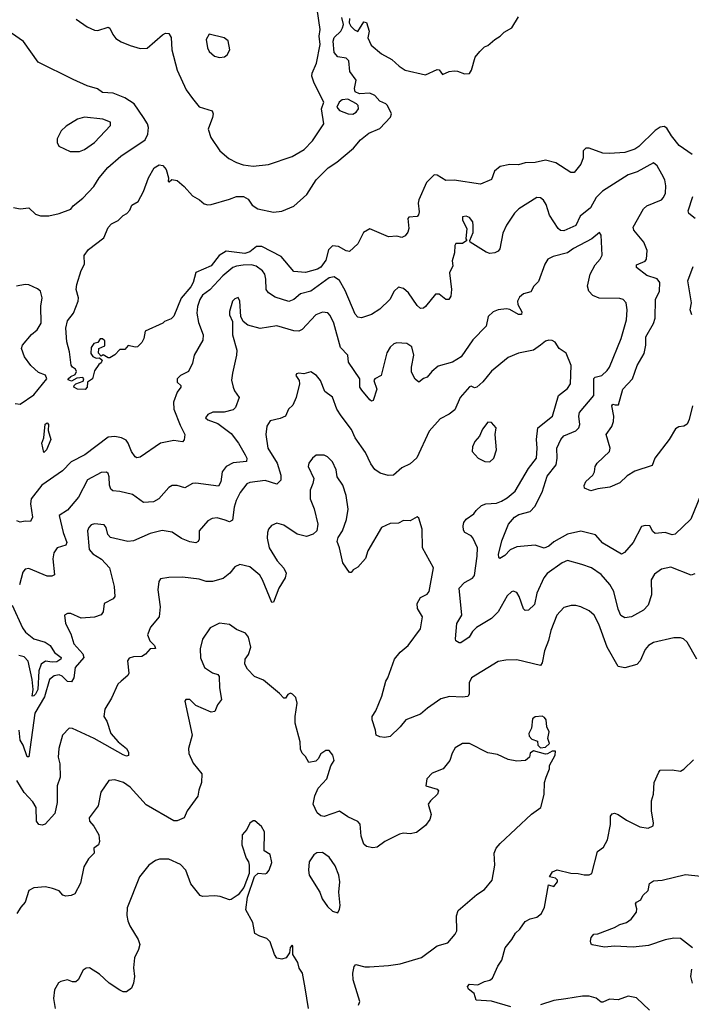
# Model space of a CAD drawing. Extents: x 2133489 to 2292442, y 756223 to 916462.
# Tile 417 of 463: x 2249992 to 2253969, y 896290 to 902123. Entities that reach past the tile are written whole.
import ezdxf

# ---------------------------------------------------------------- set-up
doc = ezdxf.new("R2010")
doc.units = 0

msp = doc.modelspace()

# ---------------------------------------------------------------- linework, layer by layer
at = {"layer": '0CON20XD'}
for points in [[(2253658.3, 901371.7), (2253635, 901356.2), (2253575, 901336.2), (2253485, 901329.2), (2253445, 901332.5), (2253365, 901361.9), (2253345, 901362), (2253328, 901345), (2253328, 901305), (2253313.9, 901266.1), (2253275, 901217.5), (2253255, 901217.5), (2253167.5, 901275), (2253105, 901291.4), (2253045, 901277.1), (2252985, 901274.4), (2252945, 901262), (2252894.2, 901264.2), (2252836.8, 901253.2), (2252804.3, 901225), (2252785, 901176.7), (2252720.6, 901149.4), (2252565, 901171.5), (2252515, 901171.1), (2252465, 901202), (2252446.1, 901203.9), (2252401.3, 901158.7), (2252355.3, 901055), (2252350.6, 901035), (2252358, 900985), (2252353.8, 900966.2), (2252345, 900957.1), (2252297, 900953), (2252290.8, 900945), (2252292.5, 900925), (2252295.8, 900885), (2252291.2, 900865), (2252275, 900843.3), (2252255, 900833.3), (2252225, 900840), (2252175, 900836.2), (2252065, 900883.3), (2252027.3, 900862.7), (2251994, 900795), (2251945, 900749.2), (2251925, 900753.1), (2251879.7, 900779.7), (2251845, 900782.5), (2251821, 900759), (2251805, 900697.3), (2251775, 900656.3), (2251755, 900644), (2251685, 900624.4), (2251615, 900630.9), (2251539.8, 900719.8), (2251425, 900778.7), (2251395, 900779.4), (2251355, 900747.8), (2251325, 900737.8), (2251215, 900751.6), (2251173.7, 900726.3), (2251125, 900664.7), (2251035.3, 900624.7), (2251018.4, 900565), (2251005, 900540), (2250947.2, 900472.8), (2250904.4, 900365.6), (2250889.2, 900350.8), (2250850, 900335), (2250840, 900325), (2250735, 900277.5), (2250727.5, 900235), (2250715, 900210), (2250690, 900185), (2250675, 900182.5), (2250635, 900192.5), (2250615, 900170), (2250585, 900170), (2250555, 900137.5), (2250525, 900120), (2250515, 900120), (2250487, 900137), (2250475, 900130), (2250458.3, 900148.3), (2250460, 900175), (2250495, 900190), (2250495, 900220), (2250481.7, 900231.7), (2250468.3, 900231.7), (2250455, 900210), (2250430, 900205), (2250415, 900180), (2250413.8, 900145), (2250425, 900127.5), (2250445, 900117.5), (2250465, 900120), (2250480, 900105), (2250475, 900090), (2250460.7, 900079.3), (2250435, 900042.5), (2250422, 899995), (2250392.5, 899975), (2250391.2, 899945), (2250378.8, 899931.2), (2250334.4, 899934.4), (2250313.3, 899945), (2250313.8, 899955), (2250324.2, 899965.8), (2250367.7, 899982.3), (2250371.2, 899995), (2250365, 900003.3), (2250330, 900000), (2250298.1, 899981.9), (2250278.8, 899988.8), (2250278, 899995), (2250295, 900010), (2250319.3, 900020.7), (2250328, 900038), (2250323, 900053), (2250303.6, 900063.6), (2250297, 900077), (2250286.7, 900155), (2250271.2, 900215), (2250265.8, 900295.8), (2250275, 900338.8), (2250310, 900385), (2250338.1, 900455), (2250339.2, 900475), (2250326, 900525), (2250329.2, 900555), (2250355, 900637.5), (2250376.1, 900673.9), (2250373.9, 900726.1), (2250398.3, 900761.7), (2250490.3, 900829.7), (2250515, 900892.5), (2250535.8, 900914.2), (2250575, 900933.8), (2250605, 900963.8), (2250625.8, 900974.2), (2250643.8, 900995), (2250655.8, 901024.2), (2250694.1, 901045.9), (2250724.2, 901105), (2250753.8, 901185), (2250787.5, 901245), (2250817.7, 901262.3), (2250840, 901260), (2250860, 901235), (2250872.5, 901185), (2250870, 901165), (2250877, 901163), (2250893.3, 901176.7), (2250925, 901170.6), (2250965, 901135.6), (2251015, 901078.5), (2251056.3, 901056.3), (2251085, 901031.9), (2251105, 901025.6), (2251125, 901027.5), (2251235, 901059.2), (2251275, 901075.6), (2251317.5, 901075), (2251345, 901059.2), (2251369.2, 901025), (2251402, 901002), (2251495, 900981.9), (2251545, 900988.5), (2251615, 901017.5), (2251692.4, 901087.6), (2251747.1, 901175), (2251818.1, 901245), (2251870.6, 901279.4), (2251968.8, 901361.2), (2252009.1, 901410.9), (2252059.5, 901450.5), (2252125, 901478.1), (2252188, 901545), (2252194.2, 901565), (2252170.6, 901615), (2252160.8, 901625), (2252125, 901640), (2252094, 901674), (2252065, 901687.2), (2252005, 901683), (2251978.7, 901695), (2251974.2, 901715.8), (2251984, 901765), (2251946.7, 901815), (2251940, 901880), (2251925, 901895.7), (2251875, 901903.6), (2251855, 901928.8), (2251847.7, 901995), (2251855, 902016.9), (2251894, 902055), (2251904, 902075), (2251910, 902095), (2251900, 902135)], [(2250325.8, 902125.8), (2250391.3, 902081.3), (2250435, 902061.4), (2250455, 902059.4), (2250515, 902078.8), (2250525, 902073.3), (2250542.5, 902035), (2250561.7, 902011.7), (2250592, 901992), (2250645, 901970.6), (2250705, 901952.2), (2250746.7, 901953.3), (2250836.8, 902033.2), (2250855, 902042), (2250875, 902040), (2250887.8, 902017.8), (2250892.2, 901945), (2250923.6, 901823.6), (2250977, 901707), (2251015.7, 901655), (2251055, 901606), (2251132.3, 901582.3), (2251138, 901565), (2251134.1, 901544.1), (2251107.5, 901475), (2251124.2, 901425), (2251176.2, 901345), (2251230.3, 901300.3), (2251276.4, 901276.4), (2251315, 901263.1), (2251375, 901255.6), (2251465, 901265.6), (2251605, 901311.9), (2251675.4, 901354.6), (2251725.6, 901404.4), (2251792.9, 901505), (2251780, 901595), (2251793.8, 901635), (2251735, 901745.8), (2251722.1, 901787.9), (2251723.1, 901806.9), (2251748.9, 901865), (2251771.5, 901975), (2251765.4, 902025), (2251770.9, 902065), (2251754.2, 902185)], [(2251945, 902130), (2251942.5, 902105), (2251952.5, 902085), (2251973.6, 902063.6), (2251995, 902052.5), (2252030.7, 902109.3), (2252045, 902106.7), (2252061.4, 902055), (2252052.5, 902015), (2252072.7, 901972.7), (2252135, 901920), (2252195, 901887.5), (2252238, 901848), (2252275, 901824.4), (2252395, 901795.7), (2252465, 901827.5), (2252476.7, 901825), (2252495, 901797.5), (2252535, 901815.8), (2252565, 901819.2), (2252585, 901818.8), (2252625, 901802.5), (2252655, 901804), (2252667, 901823), (2252688.8, 901901.2), (2252716, 901935), (2252745, 901962), (2252765, 901970), (2252805, 902006.2), (2252837.5, 902025), (2252861.2, 902048.8), (2252905.7, 902074.3), (2252945, 902140)], [(2249955, 901010), (2249995, 901003.3), (2250045, 901008.6), (2250085, 900971.4), (2250115, 900960.5), (2250165, 900961.8), (2250225, 900973.8), (2250295, 901000), (2250309.1, 901020.9), (2250364.7, 901065.3), (2250430, 901135), (2250461.9, 901185), (2250513.7, 901246.4), (2250590.6, 901315), (2250735, 901411.8), (2250751.4, 901445), (2250753.9, 901485), (2250748.6, 901505), (2250725, 901543.9), (2250669.5, 901625), (2250615, 901659.8), (2250545, 901688.4), (2250482.2, 901692.2), (2250452.2, 901712.2), (2250391.3, 901731.3), (2250308.2, 901768.2), (2250100.9, 901870.9), (2250015, 901992.9), (2249942.6, 902042.6)], [(2251175, 901898), (2251205, 901903.3), (2251220, 901915), (2251236, 901945), (2251226.6, 901996.6), (2251202.5, 902015), (2251113.9, 902036.1), (2251096.7, 902005), (2251103.9, 901956.1), (2251113.4, 901933.4), (2251145, 901906), (2251175, 901898)], [(2251965, 901563.5), (2251983.5, 901575), (2251997.8, 901595), (2251995.3, 901615), (2251986.7, 901625), (2251935, 901652.5), (2251902.3, 901647.7), (2251884.4, 901635), (2251870, 901605), (2251885.4, 901585.4), (2251936.2, 901565), (2251965, 901563.5)], [(2250291.4, 901341.4), (2250345, 901342.2), (2250375, 901354.4), (2250434.3, 901395), (2250530, 901495), (2250530, 901515), (2250483.2, 901533.2), (2250375, 901544.4), (2250335, 901533.1), (2250267.7, 901492.3), (2250236.7, 901465), (2250213.9, 901416.1), (2250213.3, 901395), (2250224.1, 901374.1), (2250291.4, 901341.4)], [(2253974.3, 901325), (2253897, 901377), (2253851.2, 901435), (2253825, 901480.8), (2253809.2, 901489.2), (2253785, 901485.4), (2253755, 901465.4), (2253658.3, 901371.7)], [(2253975.4, 899835), (2253956.5, 899753.5), (2253945, 899727.5), (2253925, 899715.6), (2253895, 899711.9), (2253875, 899698.6), (2253837.3, 899635), (2253752.5, 899525), (2253738.2, 899481.8), (2253635, 899448.9), (2253589.6, 899420.4), (2253545, 899380), (2253485.7, 899354.3), (2253415, 899344.2), (2253375, 899331.4), (2253337, 899347), (2253333.6, 899363.6), (2253345, 899386.7), (2253386.2, 899425), (2253396, 899445), (2253398.8, 899475), (2253412, 899495), (2253484.4, 899565), (2253487.8, 899585), (2253464.5, 899665), (2253497.5, 899712.5), (2253507.3, 899742.7), (2253510.3, 899775), (2253498.1, 899835), (2253504.6, 899845.4), (2253518.3, 899841.7), (2253537.8, 899842.2), (2253563.3, 899935), (2253621.6, 899995), (2253648.6, 900075), (2253688.9, 900145), (2253699.6, 900195), (2253699.6, 900245), (2253745, 900322.9), (2253754.6, 900355), (2253756.1, 900465), (2253780, 900515), (2253783.3, 900565), (2253767.7, 900587.7), (2253706.6, 900606.6), (2253644.2, 900655), (2253645, 900670), (2253695, 900692.5), (2253704.2, 900705), (2253708.5, 900755), (2253687.1, 900805), (2253628.8, 900875), (2253623.9, 900893.9), (2253685, 901001.4), (2253705, 901019.2), (2253793.4, 901056.6), (2253805, 901068.8), (2253815.4, 901095), (2253817.8, 901137.8), (2253811.5, 901175), (2253795, 901208), (2253767.2, 901257.2), (2253745, 901274), (2253648.9, 901221.1), (2253595, 901203.5), (2253443.1, 901106.9), (2253405, 901069.4), (2253371.2, 901008.8), (2253311.7, 900958.2), (2253285, 900903.6), (2253215, 900872.1), (2253195, 900873.9), (2253180, 900885), (2253129.1, 900965), (2253108.6, 901028.6), (2253093.9, 901053.9), (2253075, 901068.1), (2253055, 901070), (2252947.9, 901002.1), (2252922.4, 900977.6), (2252875, 900906.2), (2252852.4, 900857.6), (2252835.4, 900764.6), (2252825, 900751.4), (2252805, 900741.4), (2252775, 900738), (2252755, 900746), (2252660, 900805), (2252657.5, 900815), (2252677.2, 900862.8), (2252677.2, 900902.8), (2252674.3, 900925), (2252655, 900950), (2252635, 900958.9), (2252614.3, 900955), (2252613.6, 900935), (2252639.2, 900885), (2252633.8, 900823.8), (2252640, 900815), (2252613.9, 900796.1), (2252575, 900796.2), (2252568.6, 900785), (2252567.4, 900742.6), (2252553.3, 900695), (2252557.7, 900665), (2252536.7, 900623.3), (2252548.8, 900525), (2252545.5, 900485), (2252532.5, 900465), (2252515, 900465.8), (2252475, 900497.5), (2252455, 900497.1), (2252395, 900422.9), (2252383.9, 900413.9), (2252365, 900412.5), (2252345, 900429.2), (2252295, 900505.6), (2252265, 900530.8), (2252235, 900538), (2252210, 900515), (2252184.2, 900465), (2252125, 900408.8), (2252075, 900376.7), (2252015, 900356.2), (2251995, 900361.2), (2251977.9, 900377.9), (2251919, 900519), (2251885, 900576.9), (2251855, 900600), (2251825, 900593.6), (2251715, 900515.3), (2251655, 900499.7), (2251615, 900464.3), (2251585, 900454.2), (2251505, 900478.1), (2251464.6, 900504.6), (2251451.5, 900525), (2251450, 900585), (2251442.7, 900615), (2251428.9, 900635), (2251393.1, 900663.1), (2251365, 900670.6), (2251315, 900668.1), (2251275, 900663.6), (2251254.8, 900655.2), (2251195.4, 900605), (2251117.4, 900522.6), (2251075, 900491.5), (2251058.7, 900465), (2251044.6, 900424.6), (2251040, 900385), (2251049.8, 900329.8), (2251077.5, 900255), (2251076.9, 900225), (2251025.8, 900135), (2251015, 900087.5), (2250990.8, 900039.2), (2250944.7, 900015.3), (2250924.5, 899995), (2250924.6, 899974.6), (2250946.7, 899955), (2250946.7, 899945), (2250923.7, 899916.3), (2250902.5, 899857.5), (2250905, 899816.2), (2250941.1, 899721.1), (2250969.6, 899665), (2250965, 899633.3), (2250955, 899622.5), (2250905, 899630), (2250825, 899613.8), (2250705, 899532), (2250685, 899528), (2250675, 899533.8), (2250654.7, 899564.7), (2250634.6, 899614.6), (2250621.4, 899631.4), (2250595.5, 899645.5), (2250555, 899654.4), (2250515, 899648.9), (2250377.1, 899545), (2250297, 899503), (2250245, 899450.6), (2250122, 899365), (2250060, 899285), (2250056.7, 899255), (2250066.7, 899175), (2250055, 899150.8), (2250025, 899152.5), (2249995, 899145.8), (2249975, 899154.3)], [(2253991.2, 900945), (2253954.2, 900974.2), (2253950.8, 900990.8), (2253977.3, 901075)], [(2253470.5, 900045), (2253485.4, 900065), (2253553.1, 900235), (2253584.5, 900345), (2253588.9, 900405), (2253582.9, 900445), (2253565, 900465.7), (2253545, 900471.9), (2253423.4, 900473.4), (2253385, 900488.8), (2253362.5, 900515), (2253354.4, 900545), (2253369.5, 900615), (2253399.6, 900670.4), (2253429.5, 900705), (2253441.2, 900728.8), (2253435.7, 900845.7), (2253425, 900862.5), (2253380, 900825), (2253272.2, 900767.8), (2253235, 900740.8), (2253150.2, 900719.8), (2253120, 900705), (2253101.4, 900675), (2253065, 900571.4), (2253036.7, 900543.3), (2253019.5, 900510.5), (2252975, 900499.4), (2252951.4, 900478.6), (2252940.5, 900455), (2252940.8, 900435), (2252965, 900391.2), (2252963.1, 900376.9), (2252945, 900376.4), (2252895.3, 900405.3), (2252875, 900409.5), (2252825, 900404.3), (2252795, 900391.4), (2252765.5, 900365), (2252755, 900308), (2252675, 900225.7), (2252606.9, 900125), (2252555, 900094.4), (2252470.6, 900069.4), (2252431.5, 900038.5), (2252405, 900005.6), (2252382.6, 899997.4), (2252355, 899976), (2252333.7, 899993.7), (2252312.2, 900035), (2252311.8, 900065), (2252325.4, 900135), (2252314.6, 900184.6), (2252285, 900204.4), (2252225, 900208.5), (2252207.3, 900202.7), (2252185, 900183.1), (2252165, 900149.2), (2252132, 900015), (2252095.5, 899995), (2252089.6, 899985), (2252107.7, 899935), (2252085, 899866.7), (2252075, 899863.8), (2252065, 899871.2), (2252017.4, 899927.4), (2252006.8, 899946.8), (2252006.2, 899995), (2251938.9, 900095), (2251934.5, 900135), (2251891.7, 900181.7), (2251851.8, 900325), (2251830.5, 900370.5), (2251816.1, 900386.1), (2251785, 900390), (2251745.8, 900375), (2251665, 900287.1), (2251645, 900277.5), (2251615, 900278.9), (2251515, 900308.9), (2251415, 900293.6), (2251343.4, 900313.4), (2251314.2, 900335), (2251300.8, 900365), (2251295.7, 900455.7), (2251285, 900476.2), (2251265, 900470), (2251252.5, 900455), (2251234.2, 900395), (2251234.3, 900374.3), (2251251.2, 900335), (2251251.8, 900255), (2251277.7, 900165), (2251276.2, 900135), (2251252, 900028), (2251246.6, 899986.6), (2251255.5, 899945), (2251263.6, 899923.6), (2251292.2, 899885), (2251269.4, 899825), (2251255, 899811.1), (2251203, 899797), (2251135, 899797.1), (2251105, 899783.8), (2251091.2, 899765), (2251105, 899752), (2251165, 899731.4), (2251245, 899671.9), (2251287.1, 899615), (2251327.7, 899545), (2251336.2, 899525), (2251334.4, 899505.6), (2251255, 899497.3), (2251214.1, 899475.9), (2251190, 899445), (2251183.4, 899385), (2251169.8, 899360.2), (2251035, 899377.5), (2251015, 899374.3), (2250970.5, 899349.5), (2250925, 899364.4), (2250895, 899364.3), (2250875, 899351.4), (2250815, 899284.5), (2250785, 899267.5), (2250725, 899263.3), (2250659.5, 899309.5), (2250585, 899327.2), (2250542.4, 899332.4), (2250531.1, 899341.1), (2250524, 899365), (2250522.1, 899415), (2250515.4, 899435.4), (2250505, 899442.9), (2250475, 899440), (2250393.5, 899396.5), (2250339.5, 899295), (2250275, 899217.5), (2250226.2, 899185), (2250249.2, 899085), (2250271.1, 899025), (2250265, 899010), (2250213.1, 898995), (2250193.2, 898965), (2250188.5, 898928.5), (2250198.8, 898835), (2250183, 898827), (2250155, 898825.6), (2250045, 898872.5), (2250025, 898868), (2250009.7, 898850.3), (2249991.1, 898775)], [(2253972, 900375), (2253961.9, 900405), (2253970, 900445), (2253949.2, 900575), (2253979.5, 900660.5)], [(2249965, 899849.2), (2249995, 899845.6), (2250075, 899900.6), (2250152.6, 899995), (2250145, 900017.1), (2250103.3, 900033.3), (2250057.5, 900075), (2250020, 900125), (2250001.9, 900175), (2250008, 900195), (2250062.2, 900257.8), (2250094.6, 900285.4), (2250118.9, 900325), (2250117.8, 900425), (2250124.2, 900474.2), (2250114, 900514), (2250097.7, 900527.7), (2250045, 900551.4), (2250025, 900554.3), (2249973.3, 900545)], [(2253990.5, 898839.5), (2253967.7, 898832.3), (2253848.7, 898878.7), (2253792.8, 898867.2), (2253751.7, 898838.3), (2253731.4, 898805), (2253732.5, 898715), (2253714.3, 898655), (2253685, 898624.4), (2253615, 898586.4), (2253575, 898580), (2253552.4, 898592.4), (2253535, 898630), (2253510, 898735), (2253486, 898776), (2253436.1, 898836.1), (2253378, 898875), (2253320, 898895), (2253235, 898918.2), (2253205, 898905.5), (2253115, 898841.4), (2253095, 898816.2), (2253054.6, 898725), (2253040.8, 898659.2), (2253005, 898625.8), (2252985, 898622), (2252975, 898633.8), (2252950, 898705), (2252935, 898730), (2252915, 898737.5), (2252905, 898734), (2252879.3, 898710.7), (2252825, 898615.8), (2252785.7, 898575), (2252697.4, 898522.6), (2252672.4, 898497.6), (2252654.4, 898465.6), (2252605, 898432), (2252595, 898431.2), (2252575, 898442.5), (2252573.3, 898455), (2252581.4, 898545), (2252610, 898595), (2252594, 898755), (2252625, 898789.2), (2252674, 898815), (2252685, 898830), (2252701.2, 898945), (2252702.3, 898995), (2252675, 899052.5), (2252665, 899065.6), (2252628, 899085), (2252619.1, 899099.1), (2252617.1, 899125), (2252622.9, 899145), (2252636.6, 899163.4), (2252681.2, 899195), (2252695, 899216.2), (2252726.7, 899245), (2252752.5, 899255), (2252815, 899259.6), (2252845, 899270.4), (2252879.1, 899290.9), (2252925, 899330.6), (2253005, 899464.4), (2253052.1, 899525), (2253057.2, 899585), (2253052.1, 899635), (2253059.4, 899705), (2253147.1, 899775), (2253183.2, 899896.8), (2253235, 899937.5), (2253254.3, 899965), (2253257.8, 900075), (2253227.4, 900147.4), (2253185.8, 900175.8), (2253162.7, 900212.7), (2253145, 900222.5), (2253125, 900224.2), (2253105, 900217.5), (2253075, 900193.8), (2253035, 900164.2), (2252945, 900147.1), (2252885, 900122.5), (2252785, 900040), (2252735, 899977.1), (2252698.8, 899945), (2252685, 899942.9), (2252665, 899952.5), (2252655, 899948.6), (2252600, 899885), (2252567.7, 899812.3), (2252535, 899785.6), (2252481.9, 899758.1), (2252417.3, 899685), (2252342.8, 899527.2), (2252305, 899490.8), (2252255, 899467.1), (2252205, 899425.6), (2252173.5, 899423.5), (2252125.8, 899435.8), (2252095, 899458), (2252071.2, 899491.2), (2252039.6, 899559.6), (2251978.2, 899645), (2251955.8, 899695.8), (2251895, 899775.6), (2251869.6, 899815), (2251845, 899886.2), (2251799.3, 899919.3), (2251772.9, 899985), (2251750, 900015), (2251715, 900035.8), (2251675, 900024.2), (2251645, 900028.8), (2251630, 900025), (2251626.7, 900015), (2251646.7, 899985), (2251648.8, 899965), (2251629.4, 899885), (2251609.8, 899840.2), (2251584.4, 899815), (2251566.1, 899773.9), (2251535, 899759.5), (2251475, 899745.6), (2251455.7, 899715), (2251450, 899665), (2251462.2, 899585), (2251516.3, 899496.3), (2251539.1, 899425), (2251538.1, 899395), (2251515, 899371.9), (2251445, 899392.7), (2251355, 899381.1), (2251336.9, 899373.1), (2251298.2, 899321.8), (2251273.5, 899275), (2251261.9, 899235), (2251252, 899158), (2251235, 899148.9), (2251207.8, 899157.8), (2251161.7, 899171.7), (2251131.9, 899168.1), (2251106.8, 899153.2), (2251055, 899095.8), (2251054.6, 899045), (2251048.2, 899031.8), (2251035, 899024.6), (2250999.2, 899029.2), (2250949.1, 899049.1), (2250895, 899086.7), (2250835, 899097.1), (2250765, 899079.4), (2250665, 899035.5), (2250631.4, 899031.4), (2250530, 899055), (2250513.7, 899073.7), (2250504.4, 899114.4), (2250491.4, 899131.4), (2250435, 899136.5), (2250415, 899130), (2250400.6, 899115), (2250393.3, 899095), (2250403.3, 898985), (2250425, 898957.8), (2250476.7, 898926.7), (2250524.4, 898875), (2250550.5, 898765), (2250554.2, 898705.8), (2250545, 898692), (2250491.2, 898665), (2250485.6, 898614.4), (2250473.3, 898596.7), (2250435, 898583.3), (2250355, 898578.1)], [(2254045, 899357.5), (2253965.9, 899164.1), (2253874.4, 899075.6), (2253855, 899071.4), (2253815, 899085.7), (2253755, 899078.1), (2253740.3, 899090.3), (2253723.6, 899123.6), (2253695, 899126.7), (2253675, 899120), (2253624.4, 899025), (2253573.3, 898966.7), (2253555, 898956.7), (2253445, 899022.5), (2253401.1, 899071.1), (2253315, 899092.9), (2253236, 899075), (2253155, 899028.8), (2253125, 899003.6), (2253097.4, 898992.6), (2253045, 899009.5), (2252935, 899000), (2252897.3, 898982.7), (2252865, 898949.1), (2252835, 898931.4), (2252828.3, 898938.3), (2252827.5, 898955), (2252846.4, 899035), (2252886, 899134), (2252922.1, 899175), (2252947.8, 899192.2), (2253015, 899208.5), (2253041.7, 899238.3), (2253085.2, 899324.8), (2253115, 899418.9), (2253169.2, 899485), (2253175.4, 899525), (2253173.6, 899585), (2253197.3, 899635), (2253215, 899657.5), (2253285, 899688.1), (2253303.1, 899705), (2253308.8, 899725), (2253303.2, 899775), (2253307.3, 899795), (2253392.6, 899897.4), (2253392.5, 899997.5), (2253398.8, 900005), (2253438.6, 900015), (2253470.5, 900045)], [(2250135, 899558.8), (2250123.5, 899615), (2250134.5, 899645), (2250143.2, 899726.8), (2250155, 899734.2), (2250162.9, 899725), (2250160.9, 899689.1), (2250176.5, 899635), (2250150.6, 899575), (2250135, 899558.8)], [(2252775, 899504.2), (2252800, 899525), (2252815.9, 899574.1), (2252807.5, 899665), (2252813.3, 899705), (2252785, 899736.2), (2252765, 899738.8), (2252733, 899697), (2252713.8, 899655), (2252686.2, 899625), (2252673.3, 899593.3), (2252671.2, 899565), (2252707.5, 899525), (2252745.9, 899505.9), (2252775, 899504.2)], [(2253075, 898298), (2252935, 898330), (2252871.2, 898328.8), (2252825, 898320.8), (2252667.5, 898225), (2252654.4, 898195), (2252652.9, 898127.1), (2252645, 898114.2), (2252615, 898109.1), (2252536.7, 898113.3), (2252485, 898100.4), (2252406.4, 898045), (2252365, 898008.1), (2252278, 897975), (2252245, 897934), (2252185, 897876.7), (2252155, 897871.2), (2252123.9, 897873.9), (2252102, 897885), (2252098.6, 897915), (2252078.8, 897975), (2252078.8, 897995), (2252101.7, 898028.3), (2252137.1, 898115), (2252159.2, 898205), (2252172, 898225), (2252212, 898335), (2252244.4, 898375.6), (2252292.9, 898415), (2252365.7, 898515), (2252376.9, 898585), (2252347.1, 898635), (2252345.6, 898665), (2252365, 898700.8), (2252405, 898719.2), (2252417.5, 898735), (2252442.5, 898875), (2252378.1, 898995), (2252375.7, 899105.7), (2252355, 899170), (2252345, 899177.5), (2252305, 899153.3), (2252265, 899156.2), (2252235, 899140), (2252185, 899139.2), (2252135, 899115.6), (2252053.3, 898976.7), (2252039.8, 898930.2), (2251995, 898878.8), (2251967, 898863), (2251955, 898847.5), (2251945, 898847.5), (2251905.6, 898905), (2251885.6, 898995), (2251870.9, 899030.9), (2251877.1, 899055), (2251902.9, 899095), (2251927.4, 899162.6), (2251936.1, 899223.9), (2251924.2, 899304.2), (2251905.6, 899365), (2251872.2, 899415), (2251865.4, 899455.4), (2251845, 899503.3), (2251815, 899534), (2251795, 899542.9), (2251747.3, 899542.7), (2251725, 899526), (2251704.4, 899495), (2251700, 899475), (2251732.9, 899405), (2251728.6, 899375), (2251712.2, 899335), (2251712.5, 899285), (2251735.7, 899225.7), (2251756.9, 899135), (2251750.6, 899095), (2251730, 899075), (2251691.1, 899061.1), (2251635, 899074.4), (2251555, 899128.6), (2251515, 899140.8), (2251483, 899127), (2251465.8, 899104.2), (2251460, 899085), (2251457.8, 899052.2), (2251468.9, 898995), (2251516.2, 898916.2), (2251555, 898874), (2251569.4, 898845), (2251564.2, 898815.8), (2251525.8, 898755), (2251495, 898672.5), (2251485, 898670), (2251430.5, 898805), (2251413.1, 898833.1), (2251355, 898881.2), (2251295, 898895.6), (2251265, 898882), (2251236, 898845), (2251197, 898813), (2251134.3, 898795.7), (2251095.6, 898794.4), (2251055, 898808.2), (2250955, 898820.9), (2250875, 898818.6), (2250825, 898810), (2250816.2, 898795), (2250810.6, 898745), (2250823.3, 898645), (2250817.1, 898585), (2250765.7, 898525), (2250748.8, 898478.8), (2250762.6, 898442.6), (2250790.8, 898415), (2250795, 898397.5), (2250765, 898396.2), (2250736.2, 898363.8), (2250715, 898350.6), (2250665, 898348.9), (2250639.4, 898340.6), (2250630, 898325), (2250638.6, 898251.4), (2250631.7, 898238.3), (2250593.3, 898205), (2250573, 898187), (2250535.4, 898104.6), (2250495, 898038.8), (2250490.6, 897995), (2250507, 897967), (2250530.8, 897895), (2250575, 897844.4), (2250624.5, 897805), (2250635.7, 897784.3), (2250636.5, 897763.5), (2250625, 897760.5), (2250605, 897767.1), (2250432.9, 897865), (2250305, 897923.5), (2250285, 897925.7), (2250245.8, 897885), (2250224.4, 897805), (2250220, 897755), (2250228.6, 897715), (2250230.6, 897635), (2250214.4, 897585), (2250212.7, 897485), (2250200.4, 897419.6), (2250141.8, 897358.2), (2250125, 897350.8), (2250104.6, 897354.6), (2250090.7, 897375), (2250088.9, 897455), (2250070.3, 897490.3), (2250017.5, 897545), (2249975.3, 897615.3)], [(2249947.5, 898655), (2250009.2, 898519.3), (2250026.9, 898495), (2250075, 898454.7), (2250141.9, 898435), (2250171.5, 898415), (2250198.7, 898375), (2250238.2, 898345), (2250234.7, 898335), (2250210.8, 898319.2), (2250185, 898316.2), (2250145, 898322.2), (2250119.6, 898305), (2250105.4, 898265), (2250098.9, 898155), (2250085, 898127.5), (2250075, 898116.5), (2250066, 898116), (2250070.9, 898155), (2250065.6, 898215), (2250042.2, 898322.2), (2250017.6, 898347.6), (2249986.8, 898356.8)], [(2254000.8, 898335), (2253943.8, 898435), (2253923.3, 898455), (2253905, 898461.4), (2253865, 898461.4), (2253745, 898433.3), (2253715.8, 898415), (2253695, 898392.5), (2253667.1, 898325), (2253646.3, 898303.7), (2253575, 898283.1), (2253535, 898292), (2253470.5, 898405), (2253421.3, 898541.3), (2253393.1, 898595), (2253365, 898620), (2253315, 898645.6), (2253285, 898652.5), (2253257.6, 898652.4), (2253215, 898641.4), (2253172.5, 898595), (2253136.5, 898505), (2253123.1, 898445), (2253098.9, 898385), (2253086.3, 898313.7), (2253075, 898298)], [(2250355, 898578.1), (2250295, 898604.2), (2250275, 898605.8), (2250256.7, 898595), (2250262.5, 898545), (2250294.6, 898484.6), (2250313.2, 898425), (2250365, 898367.1), (2250370.6, 898345), (2250320, 898285), (2250312.3, 898225), (2250299.3, 898200.7), (2250275, 898201.8), (2250243.6, 898233.6), (2250225, 898241.8), (2250195, 898236.6), (2250167.3, 898215), (2250139.1, 898110.9), (2250081.1, 898015), (2250045, 897756.7), (2250035, 897756.2), (2250012.6, 897825), (2249994.3, 897855), (2249988, 897915)], [(2251997.5, 896285), (2252006.4, 896306.4), (2251965.8, 896434.2), (2251964.5, 896475.5), (2251972.9, 896515), (2251983.3, 896525), (2252035, 896512.9), (2252063, 896513), (2252175, 896519.1), (2252245, 896530), (2252371.7, 896568.3), (2252465, 896636), (2252526.7, 896655), (2252571.2, 896705), (2252580.8, 896725), (2252579.2, 896815), (2252588, 896845), (2252698.7, 896941.3), (2252745, 896970), (2252788.8, 897025), (2252805.8, 897114.2), (2252802.5, 897185), (2252814, 897215), (2252836.8, 897243.2), (2253023, 897417), (2253078.8, 897455), (2253097.3, 897532.7), (2253098.8, 897605), (2253108.8, 897635), (2253130, 897685), (2253130, 897705), (2253162.5, 897765), (2253165, 897790), (2253145, 897790), (2253117, 897773), (2253105, 897772.5), (2253035, 897792.5), (2253015, 897777.5), (2253010, 897755), (2252987.5, 897735), (2252935, 897730), (2252885, 897740), (2252820.8, 897770.8), (2252765, 897779.2), (2252655, 897834.3), (2252615, 897836), (2252570.9, 897809.1), (2252552.1, 897777.9), (2252538.8, 897735), (2252498.8, 897685), (2252435, 897660), (2252403.8, 897625), (2252397.5, 897585), (2252463.6, 897563.6), (2252472.5, 897555), (2252466, 897535), (2252423.8, 897496.2), (2252410, 897475), (2252429.4, 897415), (2252420.8, 897385), (2252395, 897348.8), (2252341.7, 897308.3), (2252305, 897300), (2252265, 897303.8), (2252241.2, 897298.8), (2252155, 897254.2), (2252109.3, 897220.7), (2252083.8, 897216.2), (2252045, 897225.8), (2252029.7, 897239.7), (2252014.5, 897285.5), (2252007.6, 897357.6), (2251995, 897373.3), (2251935, 897401.2), (2251885, 897434), (2251795, 897402.5), (2251775, 897406.9), (2251754, 897424), (2251730.6, 897475), (2251739.1, 897525), (2251759.4, 897570.6), (2251810.8, 897625), (2251835, 897702.5), (2251853.8, 897735), (2251846.8, 897766.8), (2251825, 897793.8), (2251805, 897794), (2251775, 897773.3), (2251760, 897745), (2251745, 897731.2), (2251703.3, 897723.3), (2251685, 897757.5), (2251665, 897777.5), (2251655, 897802.5), (2251652.5, 897845), (2251624, 897955), (2251623.8, 897995), (2251635.8, 898075), (2251627, 898107), (2251607.9, 898127.9), (2251595, 898132.5), (2251578.8, 898125), (2251566, 898104), (2251555, 898103.3), (2251531.2, 898131.2), (2251435, 898210), (2251382.5, 898232.5), (2251340.8, 898275), (2251325.8, 898305.8), (2251327.5, 898335), (2251347.2, 898362.8), (2251361.2, 898405), (2251345.9, 898465.9), (2251329.2, 898489.2), (2251275, 898510), (2251235, 898540), (2251175, 898548.6), (2251119.1, 898520.9), (2251075, 898453.3), (2251061.4, 898395), (2251063, 898343), (2251086.2, 898285), (2251134.3, 898254.3), (2251164.2, 898244.2), (2251172.5, 898232.5), (2251174.1, 898164.1), (2251186.7, 898095), (2251162.5, 898065), (2251147.5, 898025), (2251125, 898020), (2251035, 898060), (2251000, 898095), (2250975, 898096.7), (2250970, 898085), (2251013.3, 897885), (2250992, 897805), (2250992.5, 897775), (2251018.3, 897718.3), (2251071.2, 897655), (2251068.8, 897605), (2251052, 897558), (2251046.1, 897523.9), (2250983, 897437), (2250965.8, 897395), (2250925, 897377.5), (2250905, 897377.1), (2250741.2, 897471.2), (2250645, 897576.7), (2250606, 897605), (2250555, 897620.8), (2250520, 897615), (2250473.1, 897546.9), (2250455.8, 897465), (2250402.9, 897395), (2250405.8, 897375.8), (2250431.2, 897345), (2250460, 897295), (2250464, 897255), (2250458.8, 897235), (2250431.2, 897215), (2250432, 897185), (2250398.8, 897151.2), (2250371.5, 897105), (2250352.1, 897007.9), (2250317.5, 896945), (2250296.1, 896933.9), (2250265, 896930), (2250246.7, 896936.7), (2250225, 896962.5), (2250186.4, 896976.4), (2250145, 896986.2), (2250075, 896980), (2250046.4, 896963.6), (2250023.8, 896895), (2249998, 896865), (2249975, 896828.8)], [(2253075, 897810), (2253105, 897812.5), (2253130, 897835), (2253120, 897865), (2253127.5, 897905), (2253113, 897933), (2253110, 897975), (2253099.5, 897989.5), (2253085, 897996.7), (2253045, 897992.5), (2253028.3, 897981.7), (2253022.5, 897925), (2253007.5, 897895), (2253008.3, 897878.3), (2253025, 897860), (2253058.3, 897848.3), (2253060, 897825), (2253075, 897810)], [(2252900, 896275), (2252785, 896308.9), (2252695, 896313.8), (2252683.8, 896355), (2252650, 896380), (2252643.5, 896395), (2252655, 896410.4), (2252705, 896405.6), (2252745, 896425.8), (2252775, 896432.9), (2252792, 896445), (2252823.6, 896516.4), (2252847.6, 896552.4), (2252867.5, 896625), (2252906.9, 896673.1), (2252928.2, 896711.8), (2252954.5, 896735.5), (2252985, 896780.6), (2253014.5, 896795.5), (2253054.3, 896805.7), (2253082.5, 896827.5), (2253099.2, 896865), (2253123, 896997), (2253155, 896987.5), (2253176.2, 897015), (2253175.9, 897025.9), (2253165, 897037.5), (2253130, 897045), (2253147.5, 897075), (2253175, 897086), (2253255, 897067.1), (2253300, 897065), (2253335, 897056.2), (2253365, 897056.7), (2253380, 897065), (2253414, 897196), (2253448.6, 897221.4), (2253472.2, 897265), (2253490.6, 897355), (2253490, 897405), (2253500.9, 897419.1), (2253515, 897422.2), (2253535.3, 897415.3), (2253585, 897380), (2253665, 897341.2), (2253713.6, 897333.6), (2253743.6, 897346.4), (2253746, 897365), (2253733.1, 897435), (2253732.9, 897495), (2253745.8, 897535.8), (2253750, 897605), (2253776.7, 897665), (2253785, 897676.2), (2253855, 897680), (2253905, 897671.4), (2253925, 897683.3), (2253981.2, 897738.8)], [(2251702.5, 896265), (2251681.4, 896388.6), (2251666, 896475), (2251646.2, 896505), (2251638.3, 896538.3), (2251610, 896585), (2251610, 896635), (2251605, 896640), (2251593, 896627), (2251590, 896595), (2251570, 896565), (2251545, 896556.7), (2251514.2, 896564.2), (2251500, 896585), (2251475, 896660), (2251455, 896680), (2251413, 896693), (2251385, 896710), (2251373.3, 896775), (2251330.7, 896850.7), (2251340.8, 896925), (2251382.9, 897047.1), (2251403.6, 897066.4), (2251445, 897062.5), (2251455, 897067.5), (2251468.8, 897085), (2251485, 897130), (2251475, 897176.7), (2251440, 897200), (2251441.4, 897311.4), (2251423.9, 897343.9), (2251385, 897377.5), (2251375, 897377.5), (2251355, 897362.5), (2251336.7, 897325), (2251308.8, 897295), (2251307.1, 897235), (2251332, 897155), (2251346.2, 897135), (2251351.2, 897115), (2251350.8, 897065), (2251318.5, 896981.5), (2251285, 896939.2), (2251245, 896911.2), (2251235, 896908.8), (2251179.7, 896929.7), (2251147.7, 896932.3), (2251075, 896928), (2251061.2, 896935), (2251004.5, 897004.5), (2250975.5, 897085), (2250945, 897118.5), (2250875, 897149.4), (2250820.3, 897149.7), (2250795, 897142.5), (2250756.4, 897113.6), (2250701.9, 897045), (2250627.9, 896862.1), (2250625.9, 896815.9), (2250632, 896785), (2250644.2, 896755), (2250694.2, 896675), (2250704, 896645), (2250696.2, 896615), (2250670.8, 896565), (2250665.8, 896505.8), (2250672, 896455), (2250665.8, 896415), (2250654.1, 896385.9), (2250625, 896363.8), (2250605, 896364.3), (2250585, 896373.1), (2250521.9, 896415), (2250465, 896468.5), (2250404.4, 896505.6), (2250385, 896504.2), (2250367.4, 896492.6), (2250338, 896435), (2250325, 896422.5), (2250305, 896422.5), (2250275, 896434.3), (2250235, 896426), (2250222.1, 896417.9), (2250198.6, 896375), (2250191.1, 896325), (2250202.5, 896265)], [(2251875, 896832.5), (2251886.4, 896853.6), (2251888.8, 896875), (2251881.2, 896955), (2251888, 897015), (2251882.5, 897055), (2251860.3, 897110.3), (2251825, 897160.8), (2251785, 897189.4), (2251751.9, 897188.1), (2251734.4, 897175.6), (2251706.8, 897133.2), (2251701.4, 897085), (2251705.6, 897055.6), (2251770, 896955), (2251783.3, 896915), (2251815, 896870), (2251845, 896842.5), (2251875, 896832.5)], [(2253976, 896625), (2253905, 896679.4), (2253865, 896682.9), (2253815, 896672.2), (2253715, 896637.9), (2253625, 896629.6), (2253515, 896634.5), (2253455, 896629.6), (2253382.7, 896642.7), (2253376.2, 896646.2), (2253372.5, 896665), (2253376.2, 896685), (2253392.5, 896705), (2253415, 896707.5), (2253515, 896745.6), (2253546.3, 896763.7), (2253585.3, 896774.7), (2253613.1, 896795), (2253643.5, 896835), (2253646.5, 896855), (2253639.5, 896885), (2253644.4, 896895), (2253670, 896910), (2253682, 896935), (2253714, 896965), (2253722, 897005), (2253745, 897022), (2253795.7, 897025.7), (2253935, 897058.5), (2254025, 897050)], [(2253976.2, 896415), (2253965.8, 896455.8), (2253971.7, 896498.3)], [(2253722, 896255), (2253645, 896328.8), (2253595, 896338.8), (2253535, 896316), (2253485, 896320.8), (2253445, 896302), (2253435, 896302), (2253405, 896325.8), (2253365, 896337.5), (2253325, 896339.2), (2253225, 896323.1), (2253155, 896313.6), (2253075, 896286.7)]]:
    msp.add_lwpolyline(points, dxfattribs=at)

doc.saveas('drawing.dxf')
